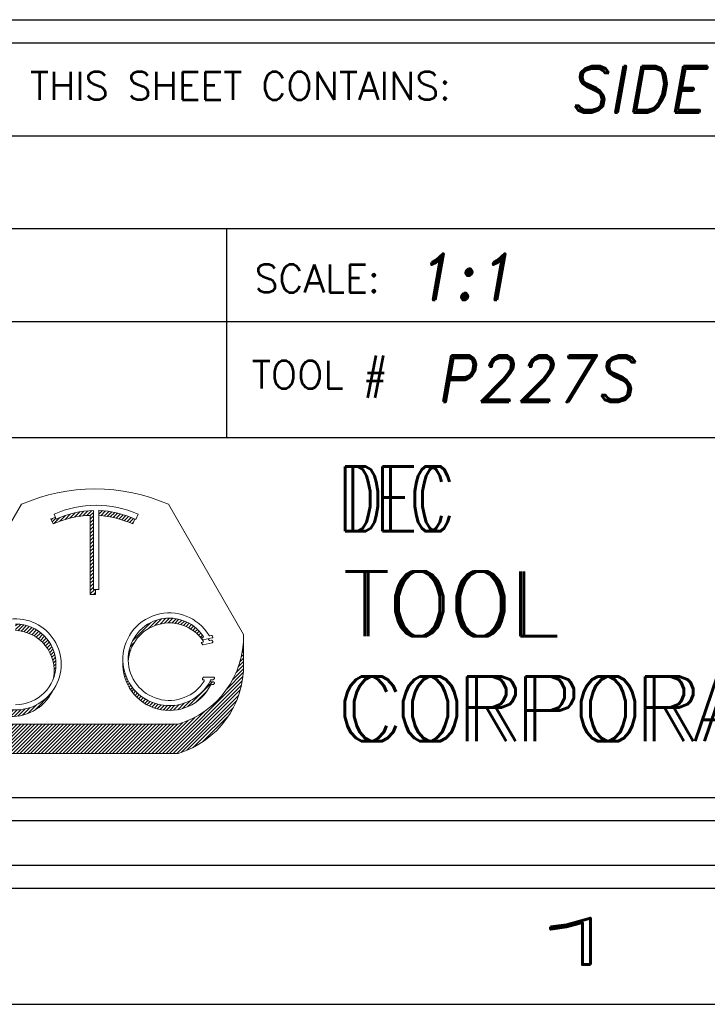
# Model space of a CAD drawing. Header units: inches. Extents: x 220 to 877, y 4 to 174.
# Tile 495 of 656: x 576.04 to 577.52, y 62.75 to 64.87. Entities that reach past the tile are written whole.
import ezdxf
from ezdxf.enums import TextEntityAlignment as Align

# ---------------------------------------------------------------- set-up
doc = ezdxf.new("R2010")
doc.units = ezdxf.units.IN
doc.header["$LTSCALE"] = 0.5
doc.header["$MEASUREMENT"] = 0
for name, color, linetype in [('SID-M-D', 42, 'Continuous'), ('SID-M-F', 202, 'Continuous'), ('SID-M-S', 105, 'Continuous')]:
    doc.layers.add(name, color=color, linetype=linetype)
doc.styles.add('PTI', font='romand.shx', dxfattribs={"oblique": 10})
doc.styles.add('R', font='ROMAND.SHX')
doc.styles.add('ROMANS', font='ROMANS.shx', dxfattribs={"height": 0.125})
doc.styles.get("Standard").update_dxf_attribs({"font": 'romans.shx'})

# ---------------------------------------------------------------- blocks, each defined once
blk = doc.blocks.new('*U9')
at = {"layer": 'SID-M-S'}
for p, q in [((-34.00000000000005, -0.2500000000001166), (-1.13242748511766e-14, -0.2499999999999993)), ((-34.00000000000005, -0.3000000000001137), (-1.13242748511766e-14, -0.3)), ((-34.00000000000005, -0.550000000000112), (2.886579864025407e-15, -0.55))]:
    blk.add_line(p, q, dxfattribs=at)
at = {"layer": 'SID-M-D', "style": 'R', "width": 4}
blk.add_text('1', height=0.09999999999, dxfattribs=at).set_placement((-2.327455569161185, -0.464284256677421))
blk = doc.blocks.new('JM_TITTLE_BOX_SID')
at = {"layer": 'SID-M-S'}
for p, q in [((-6.604933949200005, 1.32165344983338), (0.1049989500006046, 1.32165344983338)), ((-6.604933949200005, 1.121655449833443), (0.1049989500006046, 1.121655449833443)), ((-2.922002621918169, 0.6716599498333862), (-2.922002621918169, 1.121655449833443)), ((-6.604933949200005, 0.9216574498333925), (0.1049989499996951, 0.9216574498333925)), ((-2.922002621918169, 0.6716599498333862), (-2.922002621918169, 0.9216574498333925)), ((-4.43498749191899, 0.6716599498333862), (0.1049989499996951, 0.6716599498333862))]:
    blk.add_line(p, q, dxfattribs=at)
for points in [[(1.261213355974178e-13, -0.1549984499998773), (-6.499934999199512, -0.1549984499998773, -0.414213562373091), (-6.654933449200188, 1.163513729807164e-13), (-6.654933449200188, 1.416652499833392, -0.4142135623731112), (-6.499934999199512, 1.571650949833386), (1.261213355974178e-13, 1.571650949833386, -0.4142135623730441), (0.1549984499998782, 1.416652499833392), (0.1549984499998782, 1.163513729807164e-13, -0.4142135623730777)], [(1.261213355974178e-13, -0.1049989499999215), (-6.499934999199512, -0.1049989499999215, -0.4142135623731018), (-6.604933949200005, 1.163513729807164e-13), (-6.604933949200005, 1.416652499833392, -0.4142135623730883), (-6.499934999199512, 1.52165144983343), (1.261213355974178e-13, 1.52165144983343, -0.414213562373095), (0.1049989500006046, 1.416652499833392), (0.1049989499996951, 1.163513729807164e-13, -0.414213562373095)]]:
    blk.add_lwpolyline(points, format="xyb", close=True, dxfattribs=at)
at = {"layer": 'SID-M-D', "style": 'ROMANS'}
for s, p in [('THIS SHEET CONTAINS:', (-3.346844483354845, 1.398983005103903)), ('SCALE:', (-2.862737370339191, 0.9841196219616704)), ('TOOL #', (-2.868550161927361, 0.7766631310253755))]:
    blk.add_text(s, height=0.0599994, dxfattribs=at).set_placement(p)
at = {"layer": 'SID-M-D', "style": 'PTI', "oblique": 10}
for tag, p in [('CUSTOMER', (-5.990553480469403, 1.371591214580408)), ('DIEDATAINFO', (-2.18746001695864, 1.371591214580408)), ('PARTDESCRIPTION', (-5.966376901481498, 1.169693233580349)), ('00-00-00', (-1.009105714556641, 1.167793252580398)), ('PARTNUMBER', (-5.81595049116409, 0.9696952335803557)), ('REV', (-3.360356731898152, 0.9696952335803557)), ('SCALE', (-2.520436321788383, 0.9677952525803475)), ('SH', (-0.8571950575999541, 0.9677952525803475)), ('SHX', (-0.4057438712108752, 0.9677952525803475)), ('TOOL', (-2.472915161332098, 0.7480887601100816)), ('JOB', (-0.9225366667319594, 0.7480887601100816)), ('WTD', (-3.839149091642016, 0.7480887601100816))]:
    blk.add_attdef(tag, p, '', height=0.09999900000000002, dxfattribs=at)
blk.add_attdef('BUILT', text='', height=0.2499630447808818, dxfattribs=at).set_placement((-2.336101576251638, 0.2076912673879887), align=Align.CENTER)
blk = doc.blocks.new('*U20')
at = {"layer": 'SID-M-S', "color": 154, "linetype": 'Continuous', "lineweight": 0}
for p, q in [((30.90823444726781, -7.400318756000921), (30.92427807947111, -7.384275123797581)), ((30.92180204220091, -7.3973577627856), (30.93745801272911, -7.381701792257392)), ((30.93458070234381, -7.395185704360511), (30.9499191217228, -7.379847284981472)), ((30.94670802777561, -7.393664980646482), (30.96177872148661, -7.378594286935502)), ((30.95828288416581, -7.392696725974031), (30.97312277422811, -7.37785683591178)), ((30.9688062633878, -7.392779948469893), (30.9784249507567, -7.38316126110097)), ((30.9939249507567, -7.378267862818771), (30.99513249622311, -7.37706031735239)), ((30.9939249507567, -7.38887446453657), (31.0049765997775, -7.377822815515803)), ((31.0003093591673, -7.393096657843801), (31.01453414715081, -7.378871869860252)), ((31.00995621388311, -7.394056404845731), (31.0238261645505, -7.38018645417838)), ((31.01931702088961, -7.395302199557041), (31.03287053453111, -7.381748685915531)), ((31.02841251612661, -7.396813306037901), (31.04168259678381, -7.383543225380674)), ((31.03726030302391, -7.398572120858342), (31.05027560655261, -7.385556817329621)), ((30.8517469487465, -7.403773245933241), (30.85266870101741, -7.402851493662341)), ((30.8550412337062, -7.411085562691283), (30.86619345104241, -7.399933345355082)), ((30.86007272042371, -7.416660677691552), (30.87823271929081, -7.398500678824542)), ((30.87780880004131, -7.409531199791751), (30.89500435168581, -7.392335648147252)), ((30.89367612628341, -7.404270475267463), (30.910211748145, -7.387734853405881)), ((30.9688062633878, -7.403386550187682), (30.9784249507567, -7.393767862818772)), ((30.9688062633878, -7.41399315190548), (30.9784249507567, -7.404374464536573)), ((30.9688062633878, -7.424599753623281), (30.9784249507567, -7.414981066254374)), ((31.0458754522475, -7.400563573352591), (31.05866108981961, -7.387777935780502)), ((31.05427095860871, -7.402774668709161), (31.06684912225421, -7.390196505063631)), ((31.0624580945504, -7.405194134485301), (31.07484855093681, -7.392803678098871)), ((31.07044668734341, -7.407812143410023), (31.08266717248, -7.395591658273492)), ((31.0782453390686, -7.410620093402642), (31.09031187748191, -7.398553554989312)), ((31.0858616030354, -7.413610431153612), (31.09778876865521, -7.40168326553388)), ((31.09330212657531, -7.416776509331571), (31.09731554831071, -7.412763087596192)), ((30.9688062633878, -7.435206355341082), (30.9784249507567, -7.425587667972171)), ((30.9688062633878, -7.445812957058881), (30.9784249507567, -7.436194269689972)), ((30.9688062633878, -7.456419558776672), (30.9784249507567, -7.446800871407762)), ((30.9688062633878, -7.46702616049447), (30.9784249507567, -7.457407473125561)), ((30.9688062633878, -7.477632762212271), (30.9784249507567, -7.46801407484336)), ((30.9688062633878, -7.488239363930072), (30.9784249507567, -7.478620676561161)), ((30.9688062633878, -7.498845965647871), (30.9784249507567, -7.489227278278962)), ((30.9688062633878, -7.50945256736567), (30.9784249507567, -7.499833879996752)), ((30.9688062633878, -7.520059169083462), (30.9784249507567, -7.510440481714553)), ((30.9688062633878, -7.530665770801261), (30.9784249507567, -7.52104708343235)), ((30.9688062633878, -7.541272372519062), (30.9784249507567, -7.531653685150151)), ((30.9688062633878, -7.551878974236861), (30.9784249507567, -7.54226028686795)), ((30.9688062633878, -7.562485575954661), (30.9784249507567, -7.552866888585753)), ((30.9688062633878, -7.573092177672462), (30.9784249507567, -7.56347349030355)), ((30.9688062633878, -7.583698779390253), (30.9784249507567, -7.57408009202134)), ((30.9688062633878, -7.594305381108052), (30.9784249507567, -7.584686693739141)), ((30.9688062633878, -7.604911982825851), (30.9784249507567, -7.595293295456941)), ((30.9688062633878, -7.615518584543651), (30.9784249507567, -7.605899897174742)), ((30.9688062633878, -7.626125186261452), (30.9819734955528, -7.612957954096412)), ((30.9780239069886, -7.627514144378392), (30.98430626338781, -7.621231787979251))]:
    blk.add_line(p, q, dxfattribs=at)
blk = doc.blocks.new('*U21')
at = {"layer": 'SID-M-S', "color": 154, "linetype": 'Continuous', "lineweight": 0}
for p, q in [((30.724597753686, -7.711234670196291), (30.7308066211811, -7.705025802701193)), ((31.14092889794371, -7.729774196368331), (31.16700132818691, -7.703701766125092)), ((31.1613293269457, -7.719980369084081), (31.18117147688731, -7.700138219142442)), ((31.17645956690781, -7.715456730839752), (31.1934597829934, -7.698456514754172)), ((31.18930750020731, -7.713215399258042), (31.2045105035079, -7.698012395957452)), ((31.2007458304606, -7.712383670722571), (31.214645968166, -7.698483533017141)), ((31.2111764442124, -7.712559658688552), (31.22405471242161, -7.699681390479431)), ((31.2208240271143, -7.713518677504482), (31.23285784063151, -7.701484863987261)), ((31.22982889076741, -7.715120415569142), (31.24113803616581, -7.7038112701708)), ((31.23828505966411, -7.717270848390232), (31.24895409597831, -7.706601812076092)), ((30.7186746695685, -7.727764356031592), (30.7308066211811, -7.71563240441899)), ((30.7186746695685, -7.738370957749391), (30.7308066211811, -7.726239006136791)), ((30.7186746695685, -7.748977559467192), (30.7308066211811, -7.736845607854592)), ((30.7464316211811, -7.721220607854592), (30.75194597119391, -7.715706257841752)), ((30.7464316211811, -7.731827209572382), (30.76170379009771, -7.716555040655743)), ((30.7534293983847, -7.735436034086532), (30.77078869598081, -7.718076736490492)), ((30.76273448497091, -7.736737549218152), (30.77930370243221, -7.720168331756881)), ((30.77143823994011, -7.738640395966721), (30.7873202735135, -7.722758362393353)), ((30.7796214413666, -7.741063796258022), (30.7948896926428, -7.725795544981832)), ((30.7873414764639, -7.7439503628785), (30.80204950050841, -7.729242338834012)), ((30.7946401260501, -7.747258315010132), (30.80882736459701, -7.733071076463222)), ((30.8015481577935, -7.750956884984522), (30.8152435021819, -7.737261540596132)), ((31.0943528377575, -7.765743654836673), (31.1491803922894, -7.710916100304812)), ((31.24625856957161, -7.719903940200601), (31.2563489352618, -7.709813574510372)), ((31.25379725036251, -7.722971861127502), (31.26335430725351, -7.71341480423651)), ((31.26093637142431, -7.726439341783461), (31.269993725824, -7.717381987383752)), ((31.26770208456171, -7.730280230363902), (31.27628433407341, -7.721697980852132)), ((31.2741136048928, -7.734475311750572), (31.28223811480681, -7.726350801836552)), ((31.2801846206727, -7.739010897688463), (31.2878626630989, -7.731332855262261)), ((31.28592420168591, -7.743877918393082), (31.29316164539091, -7.736640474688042)), ((30.7186746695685, -7.759584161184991), (30.7308066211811, -7.747452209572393)), ((30.7186746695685, -7.770190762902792), (30.7308066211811, -7.758058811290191)), ((30.80808816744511, -7.75502347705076), (30.82131223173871, -7.741799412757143)), ((30.81427638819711, -7.759441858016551), (30.82704296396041, -7.7466752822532)), ((30.8201238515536, -7.764200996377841), (30.83244080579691, -7.751884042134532)), ((30.8256371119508, -7.769294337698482), (30.8375068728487, -7.757424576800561)), ((30.8308186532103, -7.774719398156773), (30.842238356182, -7.763299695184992)), ((31.29133735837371, -7.749071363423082), (31.29813501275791, -7.742273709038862)), ((31.296425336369, -7.754589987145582), (31.3027789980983, -7.748236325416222)), ((31.4247670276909, -7.764134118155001), (31.4249941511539, -7.763906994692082)), ((30.5408466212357, -7.767706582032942), (30.5410348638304, -7.767518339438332)), ((30.5408466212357, -7.778313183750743), (30.5417783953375, -7.777381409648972)), ((30.5408466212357, -7.788919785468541), (30.54284126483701, -7.786925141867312)), ((30.7186746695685, -7.780797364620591), (30.7308066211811, -7.768665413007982)), ((30.7186746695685, -7.791403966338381), (30.7308066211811, -7.779272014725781)), ((30.7186746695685, -7.802010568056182), (30.7308066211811, -7.789878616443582)), ((30.8356670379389, -7.780477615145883), (30.84662835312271, -7.769516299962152)), ((30.84017682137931, -7.786574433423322), (30.8506654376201, -7.776085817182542)), ((30.84433821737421, -7.793019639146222), (30.8543329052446, -7.783024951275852)), ((30.84813646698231, -7.799827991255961), (30.8576075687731, -7.790356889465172)), ((31.08357495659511, -7.797734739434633), (31.0890848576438, -7.792224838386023)), ((31.08713850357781, -7.783564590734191), (31.098878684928, -7.771824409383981)), ((31.4207880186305, -7.799932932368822), (31.4249941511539, -7.795726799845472)), ((31.42272809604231, -7.787386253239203), (31.4249941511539, -7.785120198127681)), ((31.4240217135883, -7.775486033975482), (31.4249941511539, -7.774513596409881)), ((30.5406923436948, -7.831500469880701), (30.54982713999, -7.822365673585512)), ((30.5408466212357, -7.799526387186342), (30.54419758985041, -7.796175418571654)), ((30.5408466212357, -7.810132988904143), (30.54582573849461, -7.805153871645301)), ((30.5408466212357, -7.820739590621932), (30.54770744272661, -7.813878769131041)), ((30.7186746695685, -7.812617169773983), (30.7308066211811, -7.800485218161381)), ((30.7186746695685, -7.823223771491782), (30.7308066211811, -7.811091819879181)), ((30.7186746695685, -7.833830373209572), (30.7308066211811, -7.821698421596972)), ((30.85155080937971, -7.807020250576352), (30.8604578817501, -7.798113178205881)), ((30.8545528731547, -7.81462478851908), (30.86284098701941, -7.806336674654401)), ((30.8571041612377, -7.822680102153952), (30.86469792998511, -7.815086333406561)), ((30.8591520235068, -7.831238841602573), (30.8659455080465, -7.824445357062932)), ((31.08144913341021, -7.821073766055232), (31.0823198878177, -7.820203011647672)), ((31.0818932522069, -7.810023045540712), (31.0845612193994, -7.807355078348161)), ((31.41435587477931, -7.827578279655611), (31.4249941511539, -7.816940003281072)), ((31.4180644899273, -7.813263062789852), (31.4249941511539, -7.806333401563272)), ((30.54060715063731, -7.842192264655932), (30.55217147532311, -7.830627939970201)), ((30.5409205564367, -7.852485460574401), (30.5547289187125, -7.838677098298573)), ((30.5415921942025, -7.862420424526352), (30.5574894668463, -7.846523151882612)), ((30.5425893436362, -7.872029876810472), (30.56044440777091, -7.854174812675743)), ((30.7186746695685, -7.844436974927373), (30.7308066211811, -7.832305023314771)), ((30.7186746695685, -7.855043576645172), (30.7308066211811, -7.842911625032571)), ((30.7186746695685, -7.865650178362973), (30.7308066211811, -7.853518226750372)), ((30.8606229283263, -7.840374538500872), (30.86646140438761, -7.834536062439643)), ((30.8614105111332, -7.850193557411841), (30.86605434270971, -7.845549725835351)), ((31.0658355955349, -7.836687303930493), (31.06668190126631, -7.835840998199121)), ((31.06634437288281, -7.846785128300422), (31.0680374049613, -7.845092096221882)), ((31.0674981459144, -7.856237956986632), (31.0699136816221, -7.85382242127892)), ((31.39248507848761, -7.881268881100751), (31.4248623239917, -7.848891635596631)), ((31.40245746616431, -7.860689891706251), (31.42503902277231, -7.838108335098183)), ((31.40934248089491, -7.843198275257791), (31.4249941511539, -7.827546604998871)), ((30.5438850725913, -7.881340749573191), (30.5635861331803, -7.861639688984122)), ((30.5454569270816, -7.890375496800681), (30.5669079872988, -7.868924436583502)), ((30.5472859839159, -7.899153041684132), (30.57040414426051, -7.876034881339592)), ((30.54935615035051, -7.907689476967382), (30.574069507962, -7.882976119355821)), ((30.7186746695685, -7.876256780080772), (30.7308066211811, -7.864124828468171)), ((30.7186746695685, -7.886863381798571), (30.7308066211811, -7.874731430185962)), ((30.86018000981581, -7.872637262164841), (30.8608192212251, -7.871998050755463)), ((30.86135245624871, -7.860858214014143), (30.86439523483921, -7.857815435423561)), ((31.06919956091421, -7.865143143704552), (31.0722489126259, -7.862093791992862)), ((31.0713794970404, -7.873569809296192), (31.07499726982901, -7.869952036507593)), ((31.0739871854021, -7.881568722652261), (31.0781240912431, -7.877431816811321)), ((31.194291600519, -8.100675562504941), (31.42305418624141, -7.871912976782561)), ((31.37541914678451, -7.908941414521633), (31.42422372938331, -7.860136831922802)), ((30.55165363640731, -7.915998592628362), (30.5778996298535, -7.889752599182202)), ((30.5541665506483, -7.924092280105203), (30.581890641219, -7.896368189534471)), ((30.55688458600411, -7.931980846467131), (30.5860391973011, -7.902826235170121)), ((30.5597987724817, -7.939673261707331), (30.5903424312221, -7.909129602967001)), ((30.7186746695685, -7.897469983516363), (30.7308066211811, -7.885338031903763)), ((30.7186746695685, -7.908076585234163), (30.7308066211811, -7.895944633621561)), ((30.7186746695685, -7.918683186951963), (30.7308066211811, -7.906551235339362)), ((31.07698445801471, -7.889178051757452), (31.08160285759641, -7.884559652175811)), ((31.0803422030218, -7.896426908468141), (31.0854132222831, -7.89135588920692)), ((31.0840380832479, -7.903337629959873), (31.0895396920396, -7.897836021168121)), ((31.08805502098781, -7.90992729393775), (31.09397072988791, -7.904011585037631)), ((31.092380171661, -7.916208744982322), (31.09869814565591, -7.909890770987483)), ((31.20489820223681, -8.100675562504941), (31.4212617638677, -7.884312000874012)), ((31.21550480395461, -8.100675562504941), (31.41871936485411, -7.897461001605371)), ((31.2261114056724, -8.100675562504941), (31.4152422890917, -7.911544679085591)), ((31.25957851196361, -7.961142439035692), (31.33263008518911, -7.888090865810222)), ((31.33567849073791, -7.895649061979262), (31.3370280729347, -7.894299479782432)), ((30.56290128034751, -7.947177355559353), (30.59479791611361, -7.915280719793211)), ((30.56618526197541, -7.954499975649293), (30.5994036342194, -7.92128160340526)), ((30.56964472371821, -7.961647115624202), (30.6041579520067, -7.927133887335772)), ((30.57327442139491, -7.968624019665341), (30.6090596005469, -7.932838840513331)), ((30.577069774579, -7.975435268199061), (30.61410766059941, -7.938397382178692)), ((30.7186746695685, -7.929289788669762), (30.7308066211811, -7.917157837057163)), ((30.7186746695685, -7.939896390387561), (30.7308066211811, -7.927764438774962)), ((30.7186746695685, -7.950502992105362), (30.7308066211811, -7.938371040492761)), ((30.8024356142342, -7.972808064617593), (30.851462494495, -7.923781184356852)), ((31.0970042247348, -7.922191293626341), (31.10371669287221, -7.915478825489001)), ((31.10192093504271, -7.927881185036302), (31.10902382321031, -7.920778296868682)), ((31.10712682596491, -7.933281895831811), (31.1146195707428, -7.925789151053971)), ((31.1126210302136, -7.938394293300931), (31.1205065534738, -7.930508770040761)), ((31.11840525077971, -7.943216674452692), (31.12669009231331, -7.934931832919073)), ((31.124483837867, -7.947744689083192), (31.13317846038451, -7.939050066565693)), ((31.2395876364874, -8.09780593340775), (31.41054298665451, -7.926850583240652)), ((31.2842467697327, -7.947080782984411), (31.3161852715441, -7.915142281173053)), ((30.58102679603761, -7.982084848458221), (30.6193015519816, -7.943810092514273)), ((30.5851420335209, -7.988576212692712), (30.6246410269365, -7.949077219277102)), ((30.5894125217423, -7.994912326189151), (30.63012616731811, -7.954198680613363)), ((30.59383574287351, -8.001095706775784), (30.6357573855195, -7.959174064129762)), ((30.5984095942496, -8.007128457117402), (30.64153542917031, -7.964002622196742)), ((30.6031323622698, -8.01301229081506), (30.6474613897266, -7.968683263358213)), ((30.7186746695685, -7.961109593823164), (30.7308066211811, -7.948977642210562)), ((30.7186746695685, -7.971716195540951), (30.7308066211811, -7.959584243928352)), ((30.7186746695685, -7.982322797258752), (30.7308066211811, -7.970190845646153)), ((30.7210713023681, -7.990532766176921), (30.7405816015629, -7.971022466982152)), ((30.73106930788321, -7.991141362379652), (30.75114383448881, -7.971066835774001)), ((30.74184775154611, -7.990969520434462), (30.7626413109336, -7.970175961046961)), ((30.7536294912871, -7.989794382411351), (30.7754090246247, -7.968014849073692)), ((30.7668066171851, -7.987223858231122), (30.79011401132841, -7.963916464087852)), ((30.7822061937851, -7.982430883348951), (30.80857386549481, -7.956063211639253)), ((31.13086399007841, -7.951971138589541), (31.13998329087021, -7.942851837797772)), ((31.13755610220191, -7.955885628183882), (31.14712019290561, -7.946321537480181)), ((31.14457430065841, -7.959474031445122), (31.1546096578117, -7.949438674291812)), ((31.1519372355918, -7.962717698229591), (31.1624783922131, -7.952176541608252)), ((31.15966924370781, -7.965592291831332), (31.17076130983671, -7.954500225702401)), ((31.16780207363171, -7.968066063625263), (31.17950459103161, -7.956363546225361)), ((31.17637750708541, -7.970097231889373), (31.1887705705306, -7.957704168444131)), ((31.18545148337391, -7.971629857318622), (31.1986459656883, -7.958435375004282)), ((31.195100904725, -7.972587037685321), (31.20925672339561, -7.958431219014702)), ((31.20543559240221, -7.972858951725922), (31.22079745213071, -7.957497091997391)), ((31.2166211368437, -7.972280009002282), (31.23359813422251, -7.955303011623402)), ((31.2289280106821, -7.970579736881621), (31.2483104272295, -7.951197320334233)), ((31.2428574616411, -7.967256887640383), (31.2666766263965, -7.943437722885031)), ((31.2566113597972, -8.091388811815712), (31.40412586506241, -7.943874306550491)), ((31.2763627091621, -8.082244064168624), (31.3949811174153, -7.963625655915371)), ((30.608002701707, -8.01874855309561), (30.6535367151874, -7.973214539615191)), ((30.6130196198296, -8.024338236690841), (30.659763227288, -7.977594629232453)), ((30.6181824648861, -8.029781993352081), (30.6661431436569, -7.981821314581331)), ((30.6234909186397, -8.035080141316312), (30.67267910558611, -7.985891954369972)), ((30.6289449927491, -8.04023266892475), (30.679374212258, -7.989803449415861)), ((30.634545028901, -8.045239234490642), (30.68623206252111, -7.993552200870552)), ((30.64029170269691, -8.05009916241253), (30.6932568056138, -7.997134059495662)), ((30.6461860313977, -8.054811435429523), (30.70045320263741, -8.000544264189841)), ((31.17307839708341, -8.100675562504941), (31.2811191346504, -7.992634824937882)), ((31.1836849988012, -8.100675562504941), (31.3087916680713, -7.975568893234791)), ((31.30174791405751, -8.067465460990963), (31.38020251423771, -7.989010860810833)), ((30.65222938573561, -8.059374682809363), (30.70782670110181, -8.0037773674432)), ((30.6584235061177, -8.063787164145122), (30.7153835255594, -8.006827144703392)), ((30.66477052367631, -8.068046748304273), (30.72313078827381, -8.009686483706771)), ((30.6712729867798, -8.07215088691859), (30.7310766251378, -8.0123472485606)), ((30.677933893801, -8.076096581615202), (30.74046811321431, -8.013562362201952)), ((30.6847567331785, -8.079880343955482), (30.75107471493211, -8.013562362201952)), ((30.6917455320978, -8.083498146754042), (30.7616813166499, -8.013562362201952)), ((30.6989049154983, -8.086945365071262), (30.77228791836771, -8.013562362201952)), ((30.7062401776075, -8.090216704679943), (30.78289452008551, -8.013562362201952)), ((30.7137573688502, -8.093306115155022), (30.7935011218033, -8.013562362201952)), ((30.7214634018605, -8.096206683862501), (30.80410772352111, -8.013562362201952)), ((30.7293661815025, -8.098910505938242), (30.81471432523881, -8.013562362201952)), ((30.73820772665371, -8.100675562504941), (30.8253209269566, -8.013562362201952)), ((30.74881432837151, -8.100675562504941), (30.8359275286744, -8.013562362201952)), ((30.75942093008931, -8.100675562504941), (30.84653413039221, -8.013562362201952)), ((30.770027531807, -8.100675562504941), (30.85714073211, -8.013562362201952)), ((30.78063413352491, -8.100675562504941), (30.86774733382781, -8.013562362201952)), ((30.79124073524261, -8.100675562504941), (30.8783539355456, -8.013562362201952)), ((30.8018473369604, -8.100675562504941), (30.8889605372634, -8.013562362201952)), ((30.81245393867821, -8.100675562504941), (30.89956713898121, -8.013562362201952)), ((30.823060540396, -8.100675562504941), (30.910173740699, -8.013562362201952)), ((30.83366714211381, -8.100675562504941), (30.9207803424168, -8.013562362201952)), ((30.84427374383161, -8.100675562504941), (30.9313869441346, -8.013562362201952)), ((30.85488034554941, -8.100675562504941), (30.94199354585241, -8.013562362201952)), ((30.8654869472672, -8.100675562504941), (30.95260014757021, -8.013562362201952)), ((30.876093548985, -8.100675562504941), (30.96320674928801, -8.013562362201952)), ((30.8867001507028, -8.100675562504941), (30.97381335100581, -8.013562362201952)), ((30.8973067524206, -8.100675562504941), (30.9844199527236, -8.013562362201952)), ((30.9079133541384, -8.100675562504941), (30.99502655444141, -8.013562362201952)), ((30.91851995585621, -8.100675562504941), (31.00563315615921, -8.013562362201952)), ((30.929126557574, -8.100675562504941), (31.016239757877, -8.013562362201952)), ((30.93973315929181, -8.100675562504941), (31.02684635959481, -8.013562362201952)), ((30.95033976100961, -8.100675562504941), (31.0374529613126, -8.013562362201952)), ((30.96094636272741, -8.100675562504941), (31.04805956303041, -8.013562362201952)), ((30.97155296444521, -8.100675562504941), (31.05866616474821, -8.013562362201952)), ((30.982159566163, -8.100675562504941), (31.069272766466, -8.013562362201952)), ((30.9927661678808, -8.100675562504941), (31.07987936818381, -8.013562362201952)), ((31.00337276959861, -8.100675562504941), (31.0904859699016, -8.013562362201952)), ((31.0139793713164, -8.100675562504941), (31.1010925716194, -8.013562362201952)), ((31.02458597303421, -8.100675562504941), (31.11169917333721, -8.013562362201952)), ((31.035192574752, -8.100675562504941), (31.122305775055, -8.013562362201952)), ((31.04579917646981, -8.100675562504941), (31.13291237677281, -8.013562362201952)), ((31.05640577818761, -8.100675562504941), (31.1435189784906, -8.013562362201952)), ((31.06701237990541, -8.100675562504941), (31.1541255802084, -8.013562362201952)), ((31.0776189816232, -8.100675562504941), (31.16473218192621, -8.013562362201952)), ((31.088225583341, -8.100675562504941), (31.175338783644, -8.013562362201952)), ((31.0988321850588, -8.100675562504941), (31.1859453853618, -8.013562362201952)), ((31.10943878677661, -8.100675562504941), (31.1965519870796, -8.013562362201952)), ((31.1200453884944, -8.100675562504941), (31.20715858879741, -8.013562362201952)), ((31.13065199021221, -8.100675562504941), (31.21776519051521, -8.013562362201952)), ((31.14125859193, -8.100675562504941), (31.22837179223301, -8.013562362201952)), ((31.15186519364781, -8.100675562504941), (31.24304852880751, -8.009492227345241)), ((31.1624717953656, -8.100675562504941), (31.26054014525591, -8.002607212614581))]:
    blk.add_line(p, q, dxfattribs=at)
blk = doc.blocks.new('*U22')
at = {"layer": 'SID-M-F', "color": 202, "linetype": 'Continuous', "lineweight": 0}
blk.add_line((-3.883355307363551, -0.05081376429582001), (-3.867597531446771, -0.03505598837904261), dxfattribs=at)
blk = doc.blocks.new('*U19')
at = {"layer": 'SID-M-D', "color": 42, "linetype": 'Continuous', "lineweight": 0}
for p, q in [((-3.526365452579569, 0.2516839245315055), (-3.364734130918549, 0.5274004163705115)), ((-3.209598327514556, 0.3436810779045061), (-3.209598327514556, 0.5140114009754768)), ((-3.198377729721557, 0.3436810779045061), (-3.198377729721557, 0.5145013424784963)), ((-3.048107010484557, 0.5274004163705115), (-2.886322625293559, 0.2467377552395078)), ((-3.296793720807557, 0.4851054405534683), (-3.301439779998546, 0.4954182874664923)), ((-3.294476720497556, 0.505955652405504), (-3.289830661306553, 0.4956428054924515)), ((-3.21656138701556, 0.3331437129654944), (-3.21656138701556, 0.5034740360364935)), ((-3.120462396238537, 0.4954182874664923), (-3.125108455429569, 0.4851054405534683)), ((-3.113499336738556, 0.505955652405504), (-3.118624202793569, 0.4945799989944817)), ((-3.209598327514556, 0.3436810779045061), (-3.198377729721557, 0.3436810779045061)), ((-3.205340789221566, 0.3436810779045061), (-3.205340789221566, 0.3331437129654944)), ((-3.205340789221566, 0.3331437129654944), (-3.21656138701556, 0.3331437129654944)), ((-2.977574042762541, 0.2399495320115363), (-2.974284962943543, 0.2406948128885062)), ((-2.973135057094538, 0.2352028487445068), (-2.953917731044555, 0.2395573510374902)), ((-2.958801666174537, 0.2442032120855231), (-2.955687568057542, 0.2449088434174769)), ((-2.958801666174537, 0.2338279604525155), (-2.955687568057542, 0.2345335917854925)), ((-2.886322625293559, 0.1836756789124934), (-2.886322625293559, 0.2467377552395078)), ((-2.977574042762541, 0.2295742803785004), (-2.974284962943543, 0.2303195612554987)), ((-2.953917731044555, 0.2291820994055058), (-2.973135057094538, 0.2248275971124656)), ((-2.972731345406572, 0.149274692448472), (-2.972879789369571, 0.149274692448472)), ((-2.971767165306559, 0.1548849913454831), (-2.950808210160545, 0.1548849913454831)), ((-2.951674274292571, 0.149274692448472), (-2.955605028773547, 0.149274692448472)), ((-2.959234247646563, 0.1445097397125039), (-2.950808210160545, 0.1445097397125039)), ((-2.951674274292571, 0.1388994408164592), (-2.955605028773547, 0.1388994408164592)), ((-3.385815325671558, 0.05367972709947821), (-3.027025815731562, 0.05367972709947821)), ((-3.385815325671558, -0.009382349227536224), (-3.027025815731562, -0.009382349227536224))]:
    blk.add_line(p, q, dxfattribs=at)
for centre, radius, start, end in [((-3.206420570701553, 0.1674533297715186), 0.3932239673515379, 66.25892877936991, 113.7410712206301), ((-3.203988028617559, 0.3050981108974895), 0.2202996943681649, 65.74787367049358, 114.2521263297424), ((-3.203988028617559, 0.3050981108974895), 0.2089886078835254, 91.53828992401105, 114.2521263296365), ((-3.210951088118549, 0.2945607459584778), 0.220299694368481, 65.22242550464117, 86.72812957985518), ((-3.210951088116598, 0.2945607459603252), 0.2202996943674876, 111.4742050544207, 114.2521263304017), ((-3.210951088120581, 0.2945607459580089), 0.2089886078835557, 91.53828992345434, 114.2521263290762), ((-3.210951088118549, 0.2945607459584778), 0.208988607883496, 65.74787367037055, 86.55083749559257), ((-3.377540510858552, 0.182498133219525), 0.09811480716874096, 263.3799827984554, 96.6200172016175), ((-3.04637674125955, 0.1934679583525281), 0.09995359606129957, 31.05799943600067, 333.1241405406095), ((-3.046376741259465, 0.1934679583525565), 0.0886425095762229, 34.34743886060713, 328.0087915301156), ((-3.377540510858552, 0.182498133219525), 0.08689420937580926, 270, 90), ((-3.381134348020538, 0.1685563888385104), 0.0868942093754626, 350.2973574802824, 87.62964123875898), ((-3.046376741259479, 0.1830927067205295), 0.0886425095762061, 34.34743886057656, 176.6449619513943), ((-3.084119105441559, 0.2430922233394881), 0.197830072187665, 286.7740167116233, 1.055883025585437), ((-3.046376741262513, 0.1934679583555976), 0.08303221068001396, 30.84497123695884, 34.04208588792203), ((-2.973534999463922, 0.2369678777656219), 0.001809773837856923, 210.8449712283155, 282.7672016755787), ((-2.974684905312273, 0.242459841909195), 0.001809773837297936, 282.7672016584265, 34.3474388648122), ((-3.046376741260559, 0.1830927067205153), 0.09995359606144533, 31.05799943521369, 33.04190547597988), ((-2.959201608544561, 0.2459682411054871), 0.001809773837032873, 211.0579994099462, 282.7672017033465), ((-2.959201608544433, 0.2355929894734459), 0.001809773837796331, 211.0579994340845, 282.7672016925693), ((-2.955287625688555, 0.2431438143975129), 0.001809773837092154, 28.60604018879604, 102.7672016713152), ((-2.955287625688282, 0.2327685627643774), 0.001809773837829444, 28.6060402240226, 102.7672016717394), ((-2.95431767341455, 0.2413223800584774), 0.001809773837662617, 282.7672016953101, 27.46644868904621), ((-3.04637674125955, 0.1934679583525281), 0.1055638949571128, 27.46644867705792, 28.60604021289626), ((-3.046376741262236, 0.1830927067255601), 0.105563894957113, 27.46644867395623, 28.60604020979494), ((-3.046376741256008, 0.1830927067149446), 0.0830322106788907, 30.84497124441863, 34.04208589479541), ((-2.973534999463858, 0.2265926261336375), 0.001809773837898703, 210.8449712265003, 282.7672016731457), ((-2.974684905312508, 0.2320845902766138), 0.001809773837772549, 282.7672016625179, 34.34743887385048), ((-2.954317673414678, 0.2309471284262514), 0.001809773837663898, 282.7672017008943, 27.4664486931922), ((-3.046376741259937, 0.1830927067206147), 0.09995359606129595, 177.0249928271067, 333.1241405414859), ((-3.084119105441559, 0.1800301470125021), 0.1978300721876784, 286.7740167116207, 1.055883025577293), ((-2.972879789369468, 0.1510844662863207), 0.001809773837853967, 150.0292382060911, 269.9999999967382), ((-3.046376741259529, 0.1934679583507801), 0.0830322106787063, 330.0292382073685, 331.5694103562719), ((-2.971767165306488, 0.1530752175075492), 0.001809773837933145, 90.00000000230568, 151.5694103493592), ((-2.972731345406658, 0.1474649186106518), 0.001809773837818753, 328.0087915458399, 89.99999999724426), ((-2.955605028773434, 0.1474649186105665), 0.001809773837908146, 90.00000000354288, 153.1241405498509), ((-2.95167427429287, 0.1510844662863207), 0.001809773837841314, 270.0000000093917, 335.8893982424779), ((-2.950808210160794, 0.153075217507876), 0.001809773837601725, 337.0882933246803, 89.99999999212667), ((-3.046376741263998, 0.1934679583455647), 0.1055638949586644, 335.8893982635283, 337.0882933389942), ((-3.046376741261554, 0.1830927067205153), 0.08303221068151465, 330.2293381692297, 331.5694103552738), ((-2.971767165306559, 0.1426999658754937), 0.001809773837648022, 118.2755685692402, 151.5694103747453), ((-2.955605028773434, 0.1370896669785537), 0.001809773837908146, 90.00000000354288, 153.1241405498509), ((-2.951674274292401, 0.1407092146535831), 0.001809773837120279, 269.9999999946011, 335.8893982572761), ((-2.950808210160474, 0.14269996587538), 0.001809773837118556, 337.088293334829, 90.0000000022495), ((-3.046376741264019, 0.1830927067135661), 0.1055638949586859, 335.8893982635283, 337.0882933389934), ((-3.386322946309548, 0.1679974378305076), 0.09811480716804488, 263.37998279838, 333.7546956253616)]:
    blk.add_arc(centre, radius, start, end, dxfattribs=at)
at = {"layer": 'SID-M-F', "color": 202, "linetype": 'Continuous', "lineweight": 0}
blk.add_line((-3.300839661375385, 0.4940862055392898), (-3.297987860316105, 0.4969380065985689), dxfattribs=at)
at = {"layer": 'SID-M-S', "color": 154, "linetype": 'Continuous', "lineweight": 0}
for p, q in [((-3.260409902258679, 0.4976126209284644), (-3.248795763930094, 0.5092267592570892)), ((-3.250588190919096, 0.499756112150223), (-3.239254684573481, 0.5110896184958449)), ((-3.241337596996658, 0.5013284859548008), (-3.230233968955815, 0.512432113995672)), ((-3.23255851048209, 0.5024293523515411), (-3.221648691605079, 0.5133391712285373)), ((-3.224179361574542, 0.5031302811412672), (-3.213436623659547, 0.5138730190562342)), ((-3.216561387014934, 0.5030700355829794), (-3.209598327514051, 0.5100330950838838)), ((-3.198377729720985, 0.5135754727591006), (-3.197503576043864, 0.5144496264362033)), ((-3.198377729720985, 0.5058972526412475), (-3.190377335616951, 0.5138976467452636)), ((-3.193755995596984, 0.5028407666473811), (-3.183458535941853, 0.5131382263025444)), ((-3.186772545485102, 0.5021459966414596), (-3.176731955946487, 0.5121865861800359)), ((-3.179996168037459, 0.5012441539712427), (-3.170184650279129, 0.5110556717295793)), ((-3.173411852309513, 0.5001502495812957), (-3.163805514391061, 0.5097565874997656)), ((-3.301301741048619, 0.4951118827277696), (-3.300634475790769, 0.4957791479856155)), ((-3.298916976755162, 0.489818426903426), (-3.290843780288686, 0.4978916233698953)), ((-3.295274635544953, 0.4857825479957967), (-3.282128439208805, 0.4989287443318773)), ((-3.282435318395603, 0.4909436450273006), (-3.269987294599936, 0.5033916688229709)), ((-3.27094880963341, 0.4947519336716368), (-3.258978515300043, 0.506722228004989)), ((-3.216561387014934, 0.4953918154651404), (-3.209598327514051, 0.5023548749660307)), ((-3.216561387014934, 0.4877135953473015), (-3.209598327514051, 0.4946766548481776)), ((-3.167006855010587, 0.4988770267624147), (-3.157584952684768, 0.5082989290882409)), ((-3.160770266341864, 0.4974353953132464), (-3.151514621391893, 0.5066910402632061)), ((-3.154692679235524, 0.4958347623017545), (-3.1455872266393, 0.5049402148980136)), ((-3.148765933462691, 0.4940832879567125), (-3.139796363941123, 0.5030528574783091)), ((-3.142982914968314, 0.4921880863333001), (-3.134136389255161, 0.5010346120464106)), ((-3.137337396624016, 0.4901553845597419), (-3.128602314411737, 0.4988904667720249)), ((-3.131823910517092, 0.4879906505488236), (-3.123189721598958, 0.4966248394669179)), ((-3.126437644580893, 0.4856986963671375), (-3.123532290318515, 0.4886040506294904)), ((-3.216561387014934, 0.4800353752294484), (-3.209598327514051, 0.4869984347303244)), ((-3.216561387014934, 0.4723571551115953), (-3.209598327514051, 0.4793202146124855)), ((-3.216561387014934, 0.4646789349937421), (-3.209598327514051, 0.4716419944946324)), ((-3.216561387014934, 0.4570007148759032), (-3.209598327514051, 0.4639637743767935)), ((-3.216561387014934, 0.4493224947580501), (-3.209598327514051, 0.4562855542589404)), ((-3.216561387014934, 0.441644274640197), (-3.209598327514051, 0.4486073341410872)), ((-3.216561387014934, 0.4339660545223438), (-3.209598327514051, 0.4409291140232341)), ((-3.216561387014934, 0.4262878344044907), (-3.209598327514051, 0.433250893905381)), ((-3.216561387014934, 0.4186096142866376), (-3.209598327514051, 0.425572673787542)), ((-3.216561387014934, 0.4109313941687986), (-3.209598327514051, 0.4178944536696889)), ((-3.216561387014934, 0.4032531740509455), (-3.209598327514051, 0.4102162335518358)), ((-3.216561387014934, 0.3955749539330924), (-3.209598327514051, 0.4025380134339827)), ((-3.216561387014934, 0.3878967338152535), (-3.209598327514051, 0.3948597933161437)), ((-3.216561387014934, 0.3802185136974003), (-3.209598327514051, 0.3871815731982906)), ((-3.216561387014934, 0.3725402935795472), (-3.209598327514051, 0.3795033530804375)), ((-3.216561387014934, 0.3648620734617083), (-3.209598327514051, 0.3718251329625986)), ((-3.216561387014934, 0.3571838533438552), (-3.209598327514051, 0.3641469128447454)), ((-3.216561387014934, 0.349505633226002), (-3.209598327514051, 0.3564686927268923)), ((-3.216561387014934, 0.3418274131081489), (-3.209598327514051, 0.3487904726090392)), ((-3.216561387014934, 0.3341491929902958), (-3.207029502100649, 0.3436810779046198)), ((-3.209888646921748, 0.3331437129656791), (-3.205340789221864, 0.3376915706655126)), ((-3.091960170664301, 0.2591166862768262), (-3.073086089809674, 0.2779907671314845)), ((-3.077192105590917, 0.2662065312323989), (-3.062828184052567, 0.2805704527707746)), ((-3.066239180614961, 0.2694812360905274), (-3.053932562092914, 0.2817878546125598)), ((-3.056938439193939, 0.2711037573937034), (-3.045932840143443, 0.2821093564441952)), ((-3.048658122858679, 0.2717058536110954), (-3.038595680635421, 0.2817682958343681)), ((-3.04110730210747, 0.2715784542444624), (-3.031784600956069, 0.2809011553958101)), ((-3.034123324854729, 0.2708842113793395), (-3.025411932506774, 0.2795956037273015)), ((-3.027604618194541, 0.2697246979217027), (-3.019417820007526, 0.2779114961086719)), ((-3.021483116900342, 0.2681679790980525), (-3.013759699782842, 0.2758913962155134)), ((-3.377540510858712, 0.2576304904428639), (-3.366484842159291, 0.2686861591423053)), ((-3.372474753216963, 0.2550180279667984), (-3.359908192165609, 0.2675845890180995)), ((-3.365738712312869, 0.2540758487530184), (-3.353744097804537, 0.2660704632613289)), ((-3.35943798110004, 0.2526983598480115), (-3.347940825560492, 0.2641955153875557)), ((-3.353514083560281, 0.2509440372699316), (-3.342461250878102, 0.2619968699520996)), ((-3.347925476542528, 0.2488544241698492), (-3.337278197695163, 0.2595017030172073)), ((-3.342641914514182, 0.2464597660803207), (-3.332371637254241, 0.2567300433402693)), ((-3.125677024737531, 0.2330780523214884), (-3.085986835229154, 0.2727682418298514)), ((-3.015711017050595, 0.2662618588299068), (-3.008406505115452, 0.2735663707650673)), ((-3.010253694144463, 0.2640409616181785), (-3.003335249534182, 0.2709594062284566)), ((-3.005085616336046, 0.2615308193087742), (-2.998528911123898, 0.2680875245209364)), ((-3.000187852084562, 0.2587503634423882), (-2.993975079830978, 0.2649631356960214)), ((-2.9955464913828, 0.2557135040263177), (-2.989665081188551, 0.2615949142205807)), ((-2.991151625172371, 0.2524301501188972), (-2.985593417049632, 0.2579883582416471)), ((-3.337641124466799, 0.2437823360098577), (-3.327726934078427, 0.2536965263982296)), ((-3.332906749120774, 0.2408384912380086), (-3.323333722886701, 0.250411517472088)), ((-3.328427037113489, 0.2376399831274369), (-3.319185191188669, 0.2468818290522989)), ((-3.324194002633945, 0.2341947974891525), (-3.315277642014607, 0.2431111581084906)), ((-3.320202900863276, 0.2305076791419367), (-3.311610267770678, 0.2391003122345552)), ((-3.316451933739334, 0.2265804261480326), (-3.308185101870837, 0.2348472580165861)), ((-2.986996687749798, 0.2489068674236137), (-2.981757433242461, 0.2541461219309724)), ((-2.983078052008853, 0.2451472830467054), (-2.97815716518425, 0.2500681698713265)), ((-2.979394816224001, 0.2411522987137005), (-2.974795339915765, 0.2457517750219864)), ((-2.886487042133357, 0.2342432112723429), (-2.886322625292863, 0.2344076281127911)), ((-3.312942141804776, 0.2224119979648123), (-3.305007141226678, 0.2303469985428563)), ((-3.309677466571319, 0.2179984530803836), (-3.302084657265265, 0.2255912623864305)), ((-3.306664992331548, 0.2133327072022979), (-3.299429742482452, 0.2205679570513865)), ((-3.303915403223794, 0.2084040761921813), (-3.297059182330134, 0.2152602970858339)), ((-3.133479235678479, 0.2099194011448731), (-3.129490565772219, 0.2139080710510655)), ((-3.130899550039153, 0.2201773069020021), (-3.122400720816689, 0.2286761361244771)), ((-2.887963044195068, 0.2174107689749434), (-2.886322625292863, 0.2190511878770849)), ((-2.887026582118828, 0.2260254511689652), (-2.886322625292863, 0.226729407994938)), ((-3.301443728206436, 0.2031975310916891), (-3.294995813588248, 0.2096454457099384)), ((-3.299270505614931, 0.1976925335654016), (-3.2932706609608, 0.2036923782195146)), ((-3.297423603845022, 0.1918612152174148), (-3.291926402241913, 0.1973584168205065)), ((-3.135018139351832, 0.1930240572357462), (-3.13438779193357, 0.1936544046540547)), ((-3.134696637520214, 0.2010237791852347), (-3.132765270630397, 0.2029551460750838)), ((-2.894023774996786, 0.1883153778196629), (-2.886322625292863, 0.1960165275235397)), ((-2.891339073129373, 0.1986782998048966), (-2.886322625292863, 0.2036947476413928)), ((-2.88936748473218, 0.2083281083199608), (-2.886322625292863, 0.211372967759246)), ((-3.29594113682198, 0.1856654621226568), (-3.291023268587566, 0.190583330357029)), ((-3.294876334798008, 0.1790520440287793), (-3.290649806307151, 0.1832785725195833)), ((-3.294306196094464, 0.1719439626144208), (-3.290944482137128, 0.1753056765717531)), ((-3.14632092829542, 0.1817212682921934), (-3.145708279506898, 0.1823339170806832)), ((-3.14595261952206, 0.1744113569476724), (-3.144727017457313, 0.1756369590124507)), ((-2.909856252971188, 0.1494482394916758), (-2.886418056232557, 0.1728864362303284)), ((-2.902637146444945, 0.1643455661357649), (-2.886290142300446, 0.1806925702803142)), ((-2.897653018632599, 0.1770079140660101), (-2.886322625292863, 0.1883383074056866)), ((-3.295196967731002, 0.1556967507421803), (-3.294734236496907, 0.1561594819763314)), ((-3.294348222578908, 0.1642237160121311), (-3.292145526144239, 0.1664264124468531)), ((-3.14511739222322, 0.1675683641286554), (-3.143368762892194, 0.1693169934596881)), ((-3.143885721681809, 0.1611218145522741), (-3.14167826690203, 0.1633292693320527)), ((-3.142307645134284, 0.1550216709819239), (-3.13968870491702, 0.1576406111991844)), ((-3.140419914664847, 0.1492311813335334), (-3.137425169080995, 0.1522259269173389)), ((-3.053330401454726, -0.009382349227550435), (-2.887726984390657, 0.1562210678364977)), ((-2.922210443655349, 0.1294158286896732), (-2.886880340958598, 0.1647459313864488)), ((-3.138250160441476, 0.1437227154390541), (-3.134906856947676, 0.1470660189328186)), ((-3.13581945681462, 0.1384751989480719), (-3.13214849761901, 0.1421461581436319)), ((-3.133143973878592, 0.1334724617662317), (-3.12916130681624, 0.1374551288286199)), ((-3.130236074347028, 0.1287021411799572), (-3.125953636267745, 0.1329845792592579)), ((-3.12710505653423, 0.1241549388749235), (-3.122531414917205, 0.1287285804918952)), ((-3.045652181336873, -0.009382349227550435), (-2.889024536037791, 0.1472452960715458)), ((-3.03797396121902, -0.009382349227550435), (-2.890865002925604, 0.1377266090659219)), ((-3.030295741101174, -0.009382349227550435), (-2.893382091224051, 0.1275313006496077)), ((-3.006068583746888, 0.09162700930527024), (-2.953185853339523, 0.1445097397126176)), ((-2.950979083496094, 0.1390382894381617), (-2.950002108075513, 0.1400152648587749)), ((-3.336998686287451, 0.08318215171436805), (-3.301507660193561, 0.1186731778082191)), ((-3.123757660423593, 0.1198241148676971), (-3.118898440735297, 0.1246833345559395)), ((-3.120198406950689, 0.1157051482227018), (-3.115056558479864, 0.1208469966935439)), ((-3.116429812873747, 0.1117955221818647), (-3.111005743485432, 0.1172195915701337)), ((-3.112452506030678, 0.1080946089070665), (-3.106744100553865, 0.113803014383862)), ((-3.108265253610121, 0.1046036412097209), (-3.102267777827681, 0.1106011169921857)), ((-3.103864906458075, 0.1013257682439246), (-3.097570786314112, 0.1076198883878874)), ((-3.02054016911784, -0.007304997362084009), (-2.896783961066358, 0.1164512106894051)), ((-2.988210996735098, 0.1018063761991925), (-2.965090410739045, 0.124926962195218)), ((-3.380858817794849, 0.0700349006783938), (-3.365806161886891, 0.0850875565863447)), ((-3.372329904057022, 0.07088559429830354), (-3.356563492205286, 0.08665200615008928)), ((-3.362790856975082, 0.07274642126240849), (-3.345918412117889, 0.08961886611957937)), ((-3.35164295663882, 0.07621610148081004), (-3.332555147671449, 0.09530391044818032)), ((-3.099246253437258, 0.0982662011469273), (-3.092644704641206, 0.1048677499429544)), ((-3.094401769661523, 0.09543246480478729), (-3.087478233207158, 0.1023560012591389)), ((-3.089321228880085, 0.09283478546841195), (-3.082056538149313, 0.1000994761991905)), ((-3.083991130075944, 0.09048666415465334), (-3.076360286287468, 0.09811750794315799)), ((-3.078393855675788, 0.08840571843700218), (-3.070364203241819, 0.09643537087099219)), ((-3.072506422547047, 0.08661493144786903), (-3.064034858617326, 0.09508649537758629)), ((-3.066298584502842, 0.08514454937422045), (-3.05732712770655, 0.0941160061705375)), ((-3.059729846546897, 0.08403506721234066), (-3.050178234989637, 0.09358667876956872)), ((-3.052744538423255, 0.08334215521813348), (-3.042497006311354, 0.09358968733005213)), ((-3.045263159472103, 0.08314531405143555), (-3.034142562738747, 0.09426591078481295)), ((-3.03716583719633, 0.08356441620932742), (-3.024876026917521, 0.09585422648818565)), ((-3.028256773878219, 0.08479525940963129), (-3.014225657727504, 0.09882637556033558)), ((-3.018173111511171, 0.08720070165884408), (-3.000930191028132, 0.1044436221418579)), ((-3.00821653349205, -0.002659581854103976), (-2.901429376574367, 0.1041275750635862)), ((-2.993918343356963, 0.003960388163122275), (-2.908049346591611, 0.08982938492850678)), ((-3.068686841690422, -0.009382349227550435), (-2.990475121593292, 0.06882937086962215)), ((-3.061008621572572, -0.009382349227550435), (-2.970442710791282, 0.08118356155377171)), ((-2.975541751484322, 0.01465875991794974), (-2.918747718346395, 0.07145279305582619)), ((-3.417128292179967, 0.003052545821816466), (-3.366501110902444, 0.05367972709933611)), ((-3.411945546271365, 0.0005570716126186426), (-3.358822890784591, 0.05367972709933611)), ((-3.406635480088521, -0.001811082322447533), (-3.351144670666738, 0.05367972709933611)), ((-3.40119371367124, -0.004047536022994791), (-3.343466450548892, 0.05367972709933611)), ((-3.395615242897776, -0.006147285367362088), (-3.335788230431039, 0.05367972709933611)), ((-3.38989434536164, -0.008104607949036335), (-3.328110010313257, 0.05367972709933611)), ((-3.383493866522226, -0.009382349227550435), (-3.320431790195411, 0.05367972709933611)), ((-3.375815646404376, -0.009382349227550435), (-3.312753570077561, 0.05367972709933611)), ((-3.368137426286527, -0.009382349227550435), (-3.305075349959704, 0.05367972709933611)), ((-3.360459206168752, -0.009382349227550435), (-3.297397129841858, 0.05367972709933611)), ((-3.352780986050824, -0.009382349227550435), (-3.289718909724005, 0.05367972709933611)), ((-3.345102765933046, -0.009382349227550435), (-3.282040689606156, 0.05367972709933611)), ((-3.3374245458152, -0.009382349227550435), (-3.274362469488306, 0.05367972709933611)), ((-3.329746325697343, -0.009382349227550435), (-3.266684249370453, 0.05367972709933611)), ((-3.3220681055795, -0.009382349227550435), (-3.259006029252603, 0.05367972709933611)), ((-3.31438988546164, -0.009382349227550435), (-3.251327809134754, 0.05367972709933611)), ((-3.306711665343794, -0.009382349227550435), (-3.243649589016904, 0.05367972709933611)), ((-3.299033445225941, -0.009382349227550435), (-3.235971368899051, 0.05367972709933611)), ((-3.291355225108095, -0.009382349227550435), (-3.228293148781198, 0.05367972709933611)), ((-3.283677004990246, -0.009382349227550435), (-3.220614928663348, 0.05367972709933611)), ((-3.275998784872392, -0.009382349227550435), (-3.212936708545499, 0.05367972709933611)), ((-3.268320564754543, -0.009382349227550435), (-3.205258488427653, 0.05367972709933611)), ((-3.260642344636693, -0.009382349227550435), (-3.197580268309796, 0.05367972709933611)), ((-3.252964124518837, -0.009382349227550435), (-3.189902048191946, 0.05367972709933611)), ((-3.245285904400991, -0.009382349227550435), (-3.1822238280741, 0.05367972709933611)), ((-3.237607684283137, -0.009382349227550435), (-3.174545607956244, 0.05367972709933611)), ((-3.229929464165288, -0.009382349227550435), (-3.166867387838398, 0.05367972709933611)), ((-3.222251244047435, -0.009382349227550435), (-3.159189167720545, 0.05367972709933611)), ((-3.214573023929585, -0.009382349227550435), (-3.151510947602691, 0.05367972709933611)), ((-3.206894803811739, -0.009382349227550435), (-3.143832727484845, 0.05367972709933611)), ((-3.199216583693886, -0.009382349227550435), (-3.136154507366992, 0.05367972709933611)), ((-3.191538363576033, -0.009382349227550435), (-3.128476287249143, 0.05367972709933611)), ((-3.183860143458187, -0.009382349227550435), (-3.120798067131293, 0.05367972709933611)), ((-3.17618192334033, -0.009382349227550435), (-3.11311984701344, 0.05367972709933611)), ((-3.168503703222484, -0.009382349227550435), (-3.10544162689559, 0.05367972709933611)), ((-3.160825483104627, -0.009382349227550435), (-3.097763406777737, 0.05367972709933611)), ((-3.153147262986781, -0.009382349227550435), (-3.090085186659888, 0.05367972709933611)), ((-3.145469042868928, -0.009382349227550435), (-3.082406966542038, 0.05367972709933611)), ((-3.137790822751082, -0.009382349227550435), (-3.074728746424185, 0.05367972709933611)), ((-3.130112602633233, -0.009382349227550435), (-3.067050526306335, 0.05367972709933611)), ((-3.12243438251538, -0.009382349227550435), (-3.059372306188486, 0.05367972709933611)), ((-3.114756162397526, -0.009382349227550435), (-3.05169408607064, 0.05367972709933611)), ((-3.107077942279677, -0.009382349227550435), (-3.044015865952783, 0.05367972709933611)), ((-3.099399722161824, -0.009382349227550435), (-3.03633764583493, 0.05367972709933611)), ((-3.091721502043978, -0.009382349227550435), (-3.028659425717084, 0.05367972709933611)), ((-3.084043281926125, -0.009382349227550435), (-3.018034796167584, 0.05662613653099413)), ((-3.076365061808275, -0.009382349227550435), (-3.005372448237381, 0.06161026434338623))]:
    blk.add_line(p, q, dxfattribs=at)
at = {"layer": 'SID-M-F', "color": 202, "linetype": 'Continuous', "lineweight": 0, "xscale": 0.1809773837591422, "yscale": 0.1809773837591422, "zscale": 0.1809773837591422}
blk.add_blockref('*U22', (-2.59804017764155, 0.5032823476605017), dxfattribs=at)
at = {"layer": 'SID-M-S', "color": 154, "linetype": 'Continuous', "lineweight": 0, "xscale": 0.7239095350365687, "yscale": 0.7239095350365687, "zscale": 0.7239095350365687}
for name in ['*U20', '*U21']:
    blk.add_blockref(name, (-25.63517552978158, 5.854773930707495), dxfattribs=at)
at = {"layer": 'SID-M-D', "color": 42, "linetype": 'Continuous', "lineweight": 0, "char_height": 0.139734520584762, "attachment_point": 1}
for s, insert in [('{\\W0.642857;DEC }', (-2.665973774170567, 0.6089180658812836)), ('{TOOL}', (-2.665973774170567, 0.3826812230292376)), ('{CORPORATION}', (-2.665973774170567, 0.1564443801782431))]:
    blk.add_mtext(s, dxfattribs=dict(at, insert=insert))
at = {"layer": 'SID-M-S', "color": 42, "width": 0.642857}
blk.add_text('DEC ', height=0.139734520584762, dxfattribs=at).set_placement((-2.683084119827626, 0.4691835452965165))
at = {"layer": 'SID-M-S', "color": 42}
for s, p in [('TOOL', (-2.672627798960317, 0.2429467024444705)), ('CORPORATION', (-2.68593584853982, 0.01670985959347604))]:
    blk.add_text(s, height=0.139734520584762, dxfattribs=at).set_placement(p)

msp = doc.modelspace()

# ---------------------------------------------------------------- block references
at = {"layer": 'SID-M-D'}
msp.add_blockref('*U9', (579.4107340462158, 63.30166505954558), dxfattribs=at)
at = {"layer": 'SID-M-S'}
ref = msp.add_blockref('JM_TITTLE_BOX_SID', (579.4107340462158, 63.30166505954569), dxfattribs=at)
ref.add_attrib('SCALE', '1:1', (576.8902977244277, 64.26946031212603), dxfattribs={"layer": 'SID-M-D', "height": 0.09999900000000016, "style": 'PTI', "oblique": 9.999999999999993})
ref.add_attrib('TOOL', 'P227S', (576.9378188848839, 64.04975381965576), dxfattribs={"layer": 'SID-M-D', "height": 0.09999900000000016, "style": 'PTI', "oblique": 9.999999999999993})
ref.add_attrib('DIEDATAINFO', 'SIDE ELEVATION VIEW', (577.2232740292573, 64.67325627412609), dxfattribs={"layer": 'SID-M-D', "height": 0.09999900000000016, "style": 'PTI', "oblique": 9.999999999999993})
msp.add_blockref('*U19', (579.4107340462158, 63.30166505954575), dxfattribs=at)

doc.saveas('drawing.dxf')
